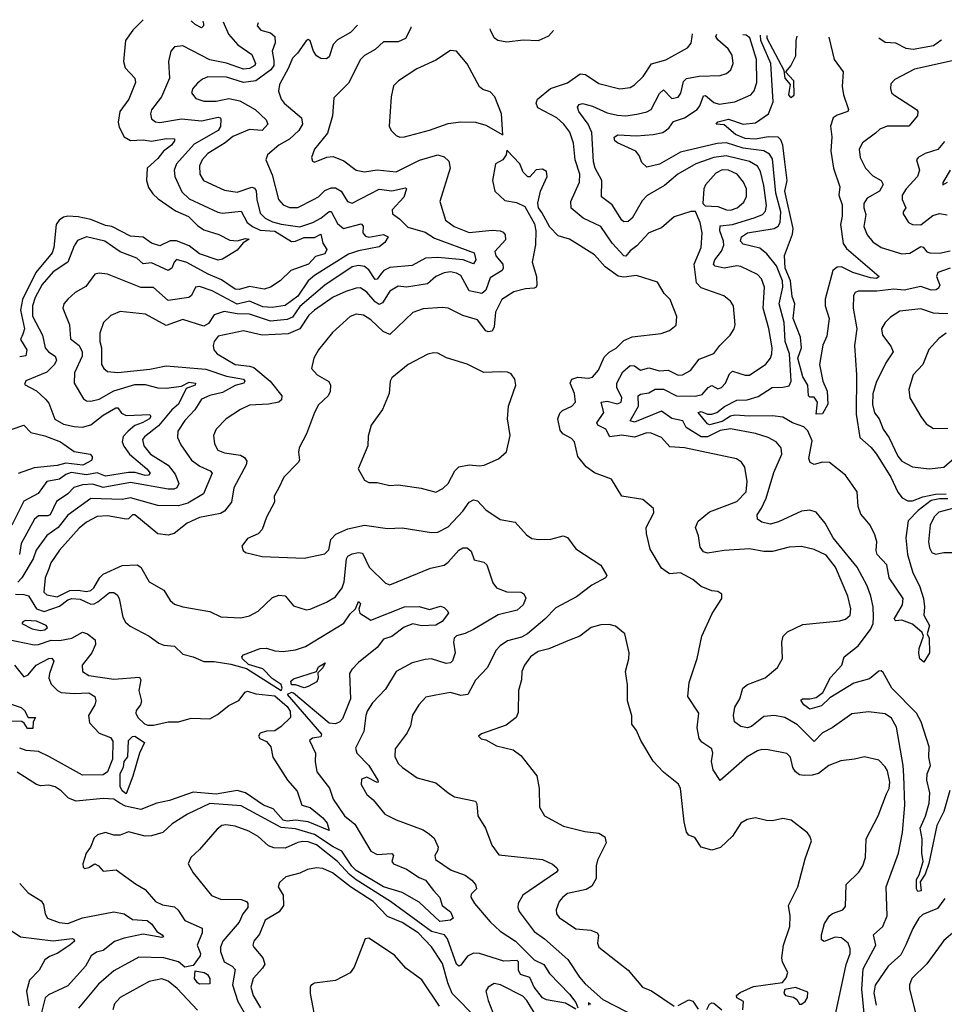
# Model space of a CAD drawing. Extents: x 1552033 to 1694788, y 811965 to 917215.
# Tile 616 of 632: x 1679475 to 1683897, y 909782 to 914495. Entities that reach past the tile are written whole.
import ezdxf

# ---------------------------------------------------------------- set-up
doc = ezdxf.new("R2010")
doc.units = 0

msp = doc.modelspace()

# ---------------------------------------------------------------- linework, layer by layer
at = {"layer": '0CON20XD'}
for points in [[(1680447.7, 914485), (1680474.1, 914425), (1680518.8, 914375), (1680585, 914328.9), (1680603.2, 914285), (1680600, 914275), (1680575, 914261.5), (1680545, 914258.4), (1680465, 914287.1), (1680385, 914303.3), (1680255, 914370), (1680215.5, 914364.5), (1680197.8, 914345), (1680187.5, 914295), (1680192.2, 914215), (1680153.3, 914125), (1680105.9, 914064.1), (1680100.4, 914045), (1680105, 914020.8), (1680125, 914006.2), (1680145, 914002.5), (1680249.4, 914020.6), (1680345, 914011.6), (1680425, 914028.1), (1680435.7, 914025.7), (1680437.4, 914017.4), (1680435.6, 913984.4), (1680425, 913965.3), (1680310.3, 913899.7), (1680224.7, 913805), (1680213.4, 913775), (1680216.4, 913745), (1680250.5, 913670.5), (1680285, 913637.1), (1680423, 913573), (1680445, 913569.2), (1680535, 913578.1), (1680562.4, 913525), (1680588.2, 913505), (1680625, 913487.7), (1680695, 913482.1), (1680775, 913433), (1680795, 913434.2), (1680835, 913453.1), (1680885, 913453.1), (1680915, 913468.6), (1680924.3, 913425), (1680944.6, 913395), (1680934.6, 913375), (1680889.1, 913360.9), (1680856.1, 913325), (1680772.2, 913295), (1680721.2, 913245), (1680675, 913215.5), (1680644.6, 913205.4), (1680575, 913217.3), (1680525, 913202.8), (1680505, 913204.6), (1680440.5, 913250.5), (1680376.9, 913276.9), (1680275, 913332.6), (1680225, 913347.1), (1680213.1, 913335), (1680203.3, 913305), (1680185, 913293.8), (1680105, 913331.7), (1680065, 913326.4), (1680035, 913352.8), (1679955, 913384), (1679882.5, 913435), (1679795, 913456.1), (1679752.3, 913437.7), (1679735, 913413.1), (1679705.2, 913334.8), (1679635, 913288.4), (1679582.4, 913227.6), (1679549.4, 913165), (1679536.4, 913125), (1679536.4, 913076.4), (1679583.8, 912985), (1679596.8, 912925), (1679612.5, 912905), (1679644.8, 912884.8), (1679651.1, 912865), (1679641.2, 912845), (1679605, 912807.6), (1679505, 912766), (1679498.3, 912748.3), (1679555, 912719.2), (1679599.2, 912679.2), (1679615, 912658.8), (1679643.6, 912583.6), (1679685, 912558.2), (1679735, 912548.2), (1679775, 912545.3), (1679815, 912555.3), (1679875, 912602.3), (1679935, 912637.5), (1679945, 912636.4), (1679961.4, 912611.4), (1679985, 912600.5), (1680097.5, 912605), (1680102.7, 912595), (1680095.3, 912585), (1680061.5, 912565), (1680025, 912552.6), (1679993.8, 912526.2), (1679970.6, 912499.4), (1679964.8, 912475), (1679973.1, 912453.1), (1680000.9, 912415), (1680083.5, 912345), (1680099.3, 912325), (1680090.6, 912315), (1680075, 912313.4), (1680027.1, 912327.1), (1679995, 912328.4), (1679885, 912309.8), (1679845, 912325.6), (1679795, 912316.8), (1679721.9, 912328.1), (1679695, 912317.6), (1679665, 912295.2), (1679604.5, 912285), (1679563, 912227), (1679495, 912190), (1679436.7, 912075)], [(1680615.6, 914480.7), (1680610.6, 914465), (1680628.6, 914445), (1680675, 914431.3), (1680694.8, 914414.8), (1680697.5, 914385), (1680682.6, 914345), (1680689.9, 914300.1), (1680690, 914275), (1680676.2, 914255), (1680605, 914201.6), (1680545, 914193.7), (1680465, 914220.2), (1680375, 914220.8), (1680349.2, 914210.8), (1680325, 914191.2), (1680303.1, 914165), (1680296.4, 914145), (1680317, 914117), (1680355, 914105.3), (1680414.3, 914104.3), (1680475, 914118), (1680527.2, 914107.2), (1680601.5, 914065), (1680654.6, 914015), (1680661.2, 913995), (1680635, 913965.3), (1680575, 913970), (1680495, 913935.8), (1680457.8, 913905), (1680375, 913855.3), (1680348, 913825), (1680334.6, 913795), (1680336.5, 913755), (1680354.4, 913725), (1680455, 913679.1), (1680515, 913668.8), (1680585, 913692.9), (1680598.9, 913688.9), (1680606.5, 913676.5), (1680608.8, 913635), (1680625, 913569.2), (1680649.3, 913545), (1680685, 913527.9), (1680725, 913515.5), (1680815, 913503.5), (1680877.5, 913525), (1680915, 913545.2), (1680955, 913576.8), (1680965, 913576.8), (1680995, 913520), (1681024.3, 913495), (1681108.5, 913518.5), (1681117.3, 913507.3), (1681116.2, 913475), (1681128.8, 913458.8), (1681145, 913454.7), (1681215, 913467.6), (1681236.9, 913455), (1681220.8, 913429.2), (1681195, 913408.5), (1681095, 913389.2), (1681047.4, 913372.6), (1680885, 913270.4), (1680855, 913244.7), (1680805, 913171.6), (1680745, 913126.2), (1680682.2, 913117.8), (1680638.7, 913121.3), (1680575, 913147.1), (1680515, 913133.2), (1680395, 913197.7), (1680335, 913217.8), (1680315.5, 913214.5), (1680296.9, 913175), (1680284.7, 913165.3), (1680185, 913151.1), (1680115, 913213.2), (1680055, 913212.9), (1679895, 913277.5), (1679855, 913281.5), (1679835, 913276.7), (1679791.5, 913218.5), (1679740.2, 913189.8), (1679705, 913158), (1679686, 913135), (1679681.4, 913115), (1679713.5, 913035), (1679718.1, 912968.1), (1679758.9, 912935), (1679774.2, 912905), (1679773.5, 912885), (1679737.8, 912805), (1679735.4, 912755), (1679780.5, 912680.5), (1679795, 912671.2), (1679815, 912669.7), (1679855, 912678.6), (1679925, 912718.5), (1680025, 912749), (1680075, 912749), (1680135, 912732.3), (1680175, 912731.4), (1680248.6, 912741.4), (1680285, 912760), (1680315.3, 912755), (1680314.6, 912745), (1680270.5, 912729.5), (1680234.3, 912655), (1680202.4, 912627.6), (1680138.2, 912551.8), (1680071.5, 912498.5), (1680062.9, 912485), (1680068.9, 912455), (1680101, 912415), (1680185, 912362.6), (1680218.9, 912318.9), (1680235.8, 912275), (1680227.1, 912255), (1680212.3, 912247.7), (1680185, 912247.5), (1680005, 912280.4), (1679875, 912255.1), (1679825, 912271.9), (1679775, 912268.5), (1679734.6, 912255.4), (1679705.2, 912224.8), (1679651.3, 912188.7), (1679621.5, 912125), (1679610.3, 912119.7), (1679565, 912120), (1679545.6, 912104.4), (1679482.7, 911987.3), (1679473.5, 911935)], [(1680064.9, 914495), (1680016.9, 914445), (1679980.6, 914395), (1679971.5, 914295), (1679979.4, 914265), (1680025.3, 914215.3), (1680029.2, 914195), (1679997.7, 914115), (1679954.6, 914055), (1679946.7, 914005), (1679950.5, 913980.5), (1679974.7, 913934.7), (1680005, 913917.5), (1680065, 913920), (1680105, 913913.9), (1680176.8, 913926.8), (1680215.7, 913925), (1680215.5, 913915), (1680201.5, 913895), (1680163.6, 913866.4), (1680135, 913830), (1680084, 913785), (1680082.1, 913725), (1680091.6, 913691.6), (1680111.5, 913661.5), (1680137.8, 913637.8), (1680219.7, 913579.7), (1680282.9, 913552.9), (1680325, 913510), (1680355, 913489.1), (1680427, 913467), (1680480, 913440), (1680515, 913436.2), (1680555, 913447.9), (1680573.3, 913445), (1680543.6, 913426.4), (1680515, 913392.1), (1680445, 913348.5), (1680425, 913343.9), (1680335, 913374.8), (1680285, 913412.6), (1680225, 913436.8), (1680195, 913436.2), (1680145, 913412.7), (1680105, 913425.8), (1680065, 913454.4), (1680005, 913459.3), (1679915, 913504.5), (1679885, 913510.2), (1679815, 913538.2), (1679755, 913551.4), (1679705, 913554.6), (1679685, 913549.6), (1679663.5, 913535), (1679648.8, 913515), (1679639, 913405), (1679631, 913379), (1679552.7, 913285), (1679488.2, 913155), (1679478.8, 913105), (1679498.7, 913015), (1679490.7, 912989.3), (1679479.6, 912965), (1679509.1, 912915), (1679504, 912886), (1679475, 912881)], [(1680350.8, 914487.5), (1680354.4, 914475.6), (1680354, 914465), (1680345, 914456), (1680315, 914472.1), (1680295.9, 914489)], [(1681090, 914468.3), (1681056.9, 914433.1), (1680995, 914399.3), (1680975, 914376.4), (1680955, 914318), (1680943, 914307), (1680915, 914308.7), (1680895, 914322.1), (1680879.7, 914345), (1680865, 914394), (1680855, 914400), (1680845, 914394.2), (1680804.5, 914335), (1680779.1, 914310.9), (1680761, 914265), (1680717.1, 914185), (1680712.9, 914152.9), (1680725.4, 914115), (1680740.5, 914095), (1680823.1, 914025), (1680827.3, 913995), (1680809.6, 913965), (1680765, 913923.6), (1680715, 913894.5), (1680661.1, 913848.9), (1680652.5, 913825), (1680682.1, 913752.1), (1680713.3, 913635), (1680735, 913608.8), (1680765, 913595.4), (1680805, 913596.6), (1680881.1, 913635), (1680905, 913647.1), (1680935, 913677.2), (1680965, 913690.3), (1680985, 913689.5), (1681013.1, 913675), (1681042.9, 913625), (1681065, 913616.9), (1681195, 913683.8), (1681255, 913676), (1681320, 913690), (1681325.5, 913685), (1681312, 913645), (1681256.4, 913585), (1681257.5, 913565), (1681291.8, 913541.8), (1681331.9, 913501.9), (1681415, 913477.4), (1681458.6, 913448.6), (1681648.3, 913378.3), (1681656.2, 913345), (1681645, 913326.1), (1681595.4, 913345.4), (1681475, 913357.1), (1681416.5, 913353.5), (1681352, 913318), (1681245, 913308.1), (1681216, 913294), (1681205, 913281.1), (1681185, 913253.2), (1681175, 913251.2), (1681145, 913297.7), (1681125, 913314.4), (1681095, 913319.2), (1681065, 913312), (1680934.7, 913225), (1680815, 913121.5), (1680779.2, 913070.8), (1680755, 913060.7), (1680675, 913051.5), (1680575, 913086.2), (1680515, 913087.2), (1680452.5, 913097.5), (1680405, 913081.8), (1680378.4, 913041.6), (1680355, 913028.7), (1680255, 913059.7), (1680175, 913031.8), (1680076.2, 913086.2), (1679955, 913098.5), (1679911.2, 913078.8), (1679876.4, 913045), (1679859.1, 912995), (1679859, 912955), (1679866.5, 912925), (1679867.1, 912845), (1679876.7, 912825), (1679895, 912811.2), (1679945, 912806.8), (1680097.2, 912822.8), (1680175, 912837.8), (1680365, 912822.9), (1680465, 912788.7), (1680545.9, 912775), (1680551.5, 912765), (1680546.9, 912755), (1680505, 912743.6), (1680445, 912711), (1680383.8, 912696.2), (1680345, 912678.9), (1680313, 912627), (1680264.2, 912575.8), (1680231.5, 912525), (1680230.4, 912495), (1680245, 912460), (1680296.6, 912386.6), (1680337.3, 912357.3), (1680385.9, 912335.9), (1680395.4, 912325), (1680354.8, 912225.2), (1680279.1, 912180.9), (1680235, 912168), (1680135, 912169.7), (1680005, 912205.8), (1679965, 912198), (1679815, 912203), (1679705, 912124.2), (1679659.2, 912065), (1679605, 912025.4), (1679554.3, 911955.7), (1679539.3, 911915), (1679486, 911824), (1679466.7, 911803.3)], [(1681346.2, 914461.5), (1681346, 914455), (1681320, 914405), (1681285, 914389.2), (1681215, 914389.2), (1681175, 914352.2), (1681125, 914323.9), (1681104.8, 914305.2), (1681048.3, 914191.7), (1680978.3, 914121.7), (1680970.9, 914035), (1680947.4, 913952.6), (1680885.7, 913875), (1680870.8, 913835), (1680875, 913817.5), (1680885, 913812.5), (1680943.8, 913836.2), (1680975, 913840.5), (1681025, 913818.7), (1681085, 913774.6), (1681125, 913766.1), (1681185, 913776.5), (1681275, 913766.6), (1681387.6, 913822.4), (1681475, 913847.9), (1681505, 913838.5), (1681527.4, 913817.4), (1681533.3, 913785), (1681484.5, 913625), (1681510.9, 913535), (1681552.5, 913505), (1681625, 913475.8), (1681735, 913487.4), (1681773.3, 913485), (1681788.2, 913478.2), (1681796.9, 913465), (1681798.1, 913441.9), (1681746.9, 913385), (1681753.1, 913365), (1681785.9, 913325), (1681788.2, 913305), (1681782.9, 913295), (1681725, 913259.6), (1681705, 913200), (1681685, 913184.7), (1681625, 913197.6), (1681585, 913270.8), (1681565, 913282.5), (1681535, 913288), (1681505, 913283.1), (1681465.8, 913265), (1681425, 913230.2), (1681325, 913214.7), (1681285, 913218.9), (1681245, 913195.5), (1681210.5, 913139.5), (1681195, 913132.5), (1681174.8, 913145), (1681135, 913191.4), (1681105, 913210.9), (1681085, 913210.7), (1681035, 913194.2), (1680975, 913166.9), (1680885, 913105.2), (1680858.8, 913081.2), (1680814.9, 913015.1), (1680759.2, 912990.8), (1680635, 912985.7), (1680545, 913006), (1680425, 912980), (1680406, 912955), (1680400, 912935), (1680404.2, 912915), (1680420, 912895), (1680505, 912844.8), (1680575, 912837.2), (1680595, 912829.6), (1680672.7, 912765), (1680728.6, 912695), (1680727.8, 912675), (1680715, 912664), (1680665, 912654), (1680575, 912650.3), (1680531, 912629)], [(1682028.8, 914443.5), (1682004.1, 914415.9), (1681955, 914393.8), (1681882.4, 914397.6), (1681805, 914387.8), (1681762.5, 914395), (1681745, 914408), (1681726.4, 914445), (1681725.5, 914451.5)], [(1683515, 909722.5), (1683502.5, 909855), (1683508.8, 909951.2), (1683569.5, 910065), (1683558.1, 910115), (1683604.1, 910155), (1683624.7, 910205), (1683620, 910345), (1683678.9, 910505), (1683696.8, 910605), (1683707.9, 910735), (1683703.9, 910875), (1683700.8, 910925), (1683668.1, 911108.1), (1683645, 911151.1), (1683615, 911172.9), (1683535, 911181.8), (1683455, 911172.9), (1683361.4, 911105), (1683315, 911082.3), (1683275, 911039.5), (1683195, 911119.7), (1683135, 911155.4), (1683085, 911163.8), (1683035, 911160), (1682975, 911111.5), (1682955.7, 911105.7), (1682925, 911112.5), (1682894.4, 911134.4), (1682888.6, 911165), (1682895.8, 911204.2), (1682919.2, 911245), (1682934.2, 911295), (1682956.9, 911313.1), (1683040, 911345), (1683100, 911395), (1683123, 911437), (1683120, 911515), (1683126.7, 911545), (1683146.7, 911565), (1683220.6, 911599.4), (1683397.3, 911617.3), (1683425, 911625.7), (1683446.9, 911645), (1683450.9, 911675), (1683436.1, 911735), (1683376.6, 911875), (1683332.4, 911932.4), (1683275, 911958.7), (1683215, 911972.9), (1683155, 911970), (1683075, 911950), (1683035, 911949.3), (1682965, 911962.3), (1682845, 911954.6), (1682765, 911940.9), (1682745, 911948.1), (1682729.6, 911969.6), (1682721.5, 912025), (1682706.9, 912065), (1682720, 912095), (1682775, 912138.7), (1682905, 912189.3), (1682949.7, 912235), (1682955.3, 912284.7), (1682942.7, 912352.7), (1682927, 912377), (1682903.1, 912393.1), (1682655, 912446), (1682585, 912450.9), (1682545, 912495.4), (1682495, 912516.6), (1682475, 912517.1), (1682415, 912496.2), (1682355, 912506.5), (1682298.1, 912498.1), (1682278, 912535), (1682240.9, 912555), (1682235.4, 912565), (1682268.7, 912615), (1682256.7, 912665), (1682285, 912669.5), (1682335, 912656.6), (1682352.1, 912665), (1682354.7, 912685), (1682331.5, 912735), (1682331.7, 912755), (1682360.3, 912809.7), (1682395, 912839.2), (1682415, 912838.2), (1682445, 912817.1), (1682485, 912828.6), (1682535, 912813.7), (1682577.1, 912817.1), (1682625, 912794), (1682645, 912794.6), (1682684.1, 912815.9), (1682725, 912870), (1682795, 912897.1), (1682823.5, 912935), (1682872.9, 912985), (1682893.1, 913015), (1682896.4, 913035), (1682888.5, 913125), (1682875, 913147.1), (1682843.1, 913173.1), (1682735, 913211.8), (1682712.9, 913235), (1682701.3, 913325), (1682733.9, 913405), (1682738.8, 913475), (1682729.5, 913525), (1682707.3, 913577.3), (1682685, 913577.5), (1682605, 913550.8), (1682545, 913499.4), (1682485, 913475.5), (1682427.6, 913412.4), (1682395, 913388.6), (1682375, 913363.9), (1682365, 913364.7), (1682308.4, 913425), (1682254.7, 913504.8), (1682170.9, 913545), (1682112.2, 913592.3), (1682111.1, 913625), (1682153.2, 913716.8), (1682153.5, 913755), (1682132.6, 913825), (1682124.7, 913904.7), (1682106.3, 913956.3), (1682077.9, 913995), (1682044.5, 914025), (1681953.7, 914073.7), (1681945.4, 914095), (1681951.2, 914115), (1682014.6, 914165.4), (1682095, 914192.6), (1682156.2, 914236.2), (1682182.1, 914232.1), (1682245, 914188.8), (1682345, 914164.6), (1682395, 914171.2), (1682416.2, 914183.8), (1682457, 914223), (1682497, 914283), (1682565, 914302.2), (1682669.8, 914360.2), (1682687, 914383), (1682691.8, 914415), (1682692.5, 914427.9)], [(1683924.5, 910805.5), (1683894.8, 910705), (1683862.2, 910637.8), (1683823.3, 910456.7), (1683805.4, 910405), (1683782, 910368), (1683787.3, 910325), (1683771.4, 910321.4), (1683764.2, 910334.2), (1683765, 910380), (1683777.7, 910402.3), (1683796.2, 910465), (1683790, 910505), (1683790.9, 910575), (1683781.7, 910625), (1683807.1, 910682.9), (1683824.5, 910744.5), (1683827.6, 910795), (1683813.8, 910855), (1683816.2, 910885), (1683830.7, 910925), (1683823.9, 910965), (1683824.5, 911015), (1683786.5, 911135), (1683765, 911175.8), (1683646.7, 911295), (1683605, 911370), (1683595, 911378), (1683585, 911377.1), (1683539.9, 911340.1), (1683465, 911320), (1683350.6, 911249.4), (1683310.8, 911210.8), (1683255, 911195.2), (1683225.3, 911215), (1683211.5, 911238.5), (1683220, 911245), (1683255, 911243.9), (1683285, 911251), (1683316, 911274), (1683353.9, 911346.1), (1683407.5, 911405), (1683417.8, 911445), (1683485, 911497.5), (1683544.5, 911575.5), (1683557, 911605), (1683558.9, 911635), (1683556.8, 911685), (1683546.1, 911735), (1683528, 911785), (1683480.6, 911875), (1683366.2, 912015), (1683326.9, 912085), (1683285, 912138.1), (1683255, 912147.8), (1683215, 912142.9), (1683105, 912091.8), (1683065, 912080.8), (1683025, 912090), (1683004.2, 912105), (1683003.1, 912125), (1683022.7, 912157.3), (1683045.2, 912204.8), (1683082.1, 912327.9), (1683120.5, 912415), (1683116.7, 912445), (1683093.1, 912475), (1683055, 912494.7), (1682995, 912513.7), (1682875, 912536.5), (1682825, 912529.3), (1682765, 912498.2), (1682735, 912497.9), (1682663.4, 912543.4), (1682647.1, 912575), (1682595, 912585.5), (1682545, 912621), (1682415, 912569.3), (1682395.5, 912575), (1682435.2, 912645), (1682433.2, 912695), (1682445, 912703.3), (1682485, 912709), (1682515, 912726.7), (1682555, 912727), (1682615.8, 912695), (1682706.3, 912693.7), (1682739, 912701), (1682768.2, 912735), (1682785, 912743.8), (1682815, 912728.9), (1682831.1, 912735), (1682850.9, 912755), (1682870.5, 912799.5), (1682885, 912812.5), (1682945, 912793.4), (1682965.9, 912794.1), (1683044.6, 912845.4), (1683065.9, 912874.1), (1683072.9, 912895), (1683073.8, 912925), (1683057.6, 913017.6), (1683030.7, 913115), (1683037.8, 913215), (1683023.5, 913255), (1683004.3, 913275), (1682924.2, 913314.2), (1682905, 913317.3), (1682845, 913305.7), (1682802, 913315), (1682793.4, 913325), (1682799.5, 913345), (1682832.4, 913387.6), (1682842.6, 913415), (1682841.6, 913435), (1682823.2, 913485), (1682825, 913508.8), (1682885, 913515.2), (1682992.5, 913547.5), (1683027.7, 913562.3), (1683041.7, 913578.3), (1683046.9, 913605), (1683035, 913700.8), (1683018.7, 913768.7), (1683004.6, 913794.6), (1682966.2, 913816.2), (1682854, 913844), (1682795, 913835.8), (1682708.5, 913805), (1682623.6, 913755), (1682559.4, 913700.6), (1682476.8, 913653.2), (1682452.8, 913627.2), (1682405, 913544.5), (1682385, 913528.9), (1682365, 913528.1), (1682355, 913535.6), (1682309.6, 913609.6), (1682257.7, 913647.7), (1682258.7, 913725), (1682228.2, 913785), (1682219.7, 913815), (1682211.5, 913955), (1682194.8, 913995), (1682150, 914055), (1682143, 914077), (1682151.1, 914088.9), (1682166.6, 914093.4), (1682215, 914081.4), (1682285, 914049.1), (1682335, 914038.3), (1682375, 914034.2), (1682427.4, 914042.6), (1682475, 914054), (1682495, 914065.5), (1682535, 914141.1), (1682555, 914159.2), (1682595, 914117.9), (1682625, 914124.6), (1682636.7, 914143.3), (1682650.4, 914199.6), (1682665, 914213.5), (1682725, 914225.2), (1682825, 914227.1), (1682855, 914237.3), (1682876.7, 914255), (1682887.1, 914285), (1682882.1, 914325), (1682863.8, 914355), (1682815, 914398.6), (1682804.8, 914415), (1682809.8, 914425.2)], [(1683915, 912201), (1683875, 912201.3), (1683835, 912193.5), (1683771.8, 912145), (1683724.4, 912095.6), (1683713.5, 912015), (1683721.6, 911935), (1683747.5, 911847.5), (1683778.5, 911785), (1683798, 911725), (1683803.1, 911685), (1683799.1, 911645), (1683826.2, 911595), (1683815.7, 911555), (1683824.5, 911534.5), (1683826.8, 911465), (1683799.5, 911420.5), (1683780.6, 911435), (1683776.4, 911463.6), (1683777.3, 911485), (1683797.5, 911545), (1683791.9, 911561.9), (1683745, 911601.6), (1683695, 911621.6), (1683665, 911617.8), (1683657.8, 911625), (1683698.1, 911695), (1683700.3, 911725), (1683633.3, 911823.3), (1683622.2, 911885), (1683577.1, 911935), (1683571.1, 911955), (1683574.7, 911995.3), (1683565, 912029.4), (1683543.1, 912075), (1683518.2, 912105), (1683498.5, 912128.5), (1683486.2, 912165), (1683480, 912235), (1683425.6, 912315), (1683348.8, 912375), (1683315, 912377.8), (1683275, 912365.4), (1683255.3, 912375.3), (1683249.7, 912395), (1683265, 912478.8), (1683245, 912526.7), (1683225, 912545.5), (1683172, 912565), (1683125, 912592.2), (1683075, 912599.6), (1682965, 912597.2), (1682895, 912602.5), (1682875, 912596.9), (1682835, 912571.6), (1682775, 912556.4), (1682765, 912560), (1682720.8, 912615), (1682735, 912619.8), (1682765, 912606.8), (1682785, 912606.3), (1682808.9, 912615), (1682846.2, 912643.8), (1682905, 912674.3), (1682955, 912676.1), (1683007.9, 912692.1), (1683074.8, 912735.2), (1683125, 912735.3), (1683155, 912742.8), (1683165.6, 912764.4), (1683157.4, 912895), (1683136.8, 912955), (1683131.9, 913045), (1683108.3, 913135), (1683124.4, 913214.4), (1683122.8, 913245), (1683095, 913316.2), (1683049.1, 913375), (1683015, 913401.6), (1682935, 913420.5), (1682922.7, 913435), (1682927.5, 913455), (1682956.7, 913475), (1683084.2, 913495.8), (1683103.1, 913506.9), (1683113, 913525), (1683116.1, 913575), (1683091.9, 913665), (1683075, 913829.4), (1683061.6, 913851.6), (1683035, 913867.1), (1682935, 913880.8), (1682855, 913905.2), (1682811.8, 913901.8), (1682635, 913860.9), (1682535, 913804.2), (1682475, 913788.6), (1682451.2, 913811.2), (1682437.5, 913845), (1682421.9, 913865), (1682334.5, 913905), (1682321.5, 913915), (1682318, 913932), (1682336.3, 913943.6), (1682425, 913939), (1682505, 913944.8), (1682551.1, 913955), (1682579.3, 913975), (1682603, 914007), (1682654.2, 914025.8), (1682714.8, 914065.2), (1682727.9, 914082.1), (1682745, 914130.4), (1682755, 914132.5), (1682795, 914098.9), (1682821.3, 914091.3), (1682895, 914102.5), (1682972.5, 914135), (1682988.8, 914155), (1683000.2, 914195), (1682999.2, 914305), (1682967.5, 914407.5), (1682950.3, 914420.2), (1682933.1, 914422.3)], [(1683345, 914412.1), (1683370.4, 914305), (1683413.6, 914245), (1683408.5, 914175), (1683415.4, 914134.6), (1683438.5, 914065), (1683435.7, 914055), (1683385, 914037.9), (1683365.6, 914025), (1683353.6, 913985), (1683358.8, 913935), (1683354.5, 913865), (1683368.1, 913785), (1683397.9, 913695), (1683392.5, 913655), (1683408.5, 913608.5), (1683408.7, 913555), (1683401.6, 913515), (1683414.3, 913424.3), (1683429.2, 913399.2), (1683585.4, 913265), (1683573.7, 913256.3), (1683545, 913258.9), (1683459.5, 913285), (1683405, 913311.6), (1683385, 913309.7), (1683363.6, 913295), (1683327.5, 913157.5), (1683328.2, 913125), (1683346.6, 913065), (1683335, 912980), (1683317.1, 912937.1), (1683300, 912845), (1683316.2, 912765), (1683337.6, 912717.6), (1683340.5, 912655), (1683315, 912608.8), (1683285, 912607.5), (1683290.8, 912665), (1683275, 912688), (1683255, 912687.5), (1683248.6, 912695), (1683245.5, 912745.5), (1683220.5, 912785), (1683197.6, 912875), (1683213.8, 912925), (1683209.4, 912975), (1683175.2, 913065), (1683183.1, 913135), (1683170.4, 913170.4), (1683161.7, 913245), (1683136.1, 913305), (1683133.9, 913366.1), (1683170.9, 913469.1), (1683174.6, 913495), (1683134.8, 913674.8), (1683145.6, 913725.6), (1683135.4, 913815.4), (1683124.8, 913895), (1683115, 913919.6), (1683102.5, 913932.5), (1683055, 913934.9), (1682995, 913923.3), (1682945, 913925.7), (1682898.9, 913945), (1682845, 913992.1), (1682806, 913995), (1682815, 914005.9), (1682865, 914018.9), (1682935, 913995.4), (1682995, 914001.1), (1683056.8, 914045), (1683078.8, 914101.2), (1683067.6, 914285), (1683020.6, 914395), (1683017.7, 914420.3)], [(1683191.4, 914416), (1683188, 914395), (1683185, 914320), (1683164, 914275), (1683137.5, 914245), (1683176.1, 914203.9), (1683177.7, 914132.3), (1683165, 914121.4), (1683160, 914125), (1683154.5, 914135), (1683156.7, 914156.7), (1683162, 914185), (1683136.9, 914215), (1683131.9, 914251.9), (1683050.1, 914405), (1683051, 914419.5)], [(1683884.8, 914398.7), (1683881.3, 914395), (1683845, 914369.8), (1683747.8, 914352.2), (1683715, 914357.8), (1683665, 914382.8), (1683615, 914386.4), (1683584.1, 914406.2)], [(1681292.6, 913932.6), (1681315, 913933.6), (1681435, 913966.4), (1681525, 913998.5), (1681585, 914006.2), (1681655, 914004.4), (1681705, 913990), (1681786.7, 913943.3), (1681778.9, 914045), (1681748.2, 914125), (1681725, 914148.9), (1681690.3, 914160.3), (1681675, 914173.1), (1681615, 914284.4), (1681565, 914344), (1681535, 914347.5), (1681465, 914301.5), (1681375, 914260), (1681287, 914203), (1681262.2, 914177.8), (1681251.5, 914125), (1681242.5, 913985), (1681252, 913965), (1681275, 913940.8), (1681292.6, 913932.6)], [(1683935, 914297.8), (1683755, 914258), (1683660.7, 914209.3), (1683642.2, 914187.8), (1683640.5, 914165), (1683645.4, 914145.4), (1683655.3, 914135.3), (1683764.2, 914065), (1683771.4, 914055), (1683769.4, 914035), (1683728, 913985), (1683624.7, 913985.3), (1683588.9, 913971.1), (1683567.9, 913952.1), (1683506.2, 913905), (1683490.8, 913875), (1683494.4, 913835), (1683520, 913785), (1683555, 913747.9), (1683594.7, 913724.7), (1683605.4, 913705.4), (1683586.9, 913675), (1683529.3, 913640.7), (1683513.1, 913615), (1683511.9, 913595), (1683521.9, 913561.9), (1683513, 913505), (1683529.2, 913465), (1683555, 913432.4), (1683595, 913404.7), (1683695, 913374.7), (1683731.9, 913378.1), (1683785, 913408.8), (1683796.9, 913406.9), (1683814.3, 913384.3), (1683828.3, 913378.3), (1683875, 913376.7), (1683925, 913387.9)], [(1683898.2, 913911.8), (1683866.7, 913873.3), (1683805.3, 913854.7), (1683772.5, 913835), (1683764.3, 913825), (1683779.2, 913775), (1683769.1, 913745), (1683714.8, 913685.2), (1683696, 913655), (1683695.4, 913635), (1683714, 913595), (1683700.8, 913575), (1683701.4, 913565), (1683726.9, 913525), (1683744.7, 913514.7), (1683785, 913512.9), (1683842.4, 913557.6), (1683875, 913567.7), (1683910.8, 913560.8)], [(1683620.2, 910789.8), (1683633.3, 910815), (1683636.5, 910845), (1683625, 910900), (1683615, 910918.8), (1683585, 910950), (1683515, 910967.5), (1683467.5, 910955), (1683402.3, 910947.7), (1683345, 910925.5), (1683295, 910887.4), (1683265, 910878.4), (1683227.4, 910877.4), (1683205, 910881.1), (1683185.3, 910895.3), (1683173.1, 910915), (1683161.1, 910965), (1683145, 910981.9), (1683055, 911000.7), (1683025, 911001.2), (1683003.3, 910995), (1682955, 910966.7), (1682825, 910853.3), (1682791.4, 910905), (1682784.5, 910945), (1682789.6, 910985), (1682786.2, 911005), (1682737.2, 911037.2), (1682725.4, 911055), (1682716.1, 911105), (1682723.3, 911175), (1682671.2, 911255), (1682677, 911323), (1682715, 911437.5), (1682737.1, 911545), (1682787.2, 911652.8), (1682833.8, 911725), (1682833.3, 911745), (1682815, 911758), (1682785, 911762), (1682735, 911782.2), (1682694.2, 911815), (1682635, 911846.7), (1682583.2, 911843.2), (1682545, 911870), (1682491.4, 911961.4), (1682473.5, 912035), (1682472.2, 912065), (1682507.5, 912135), (1682506.2, 912155), (1682455, 912198), (1682354.6, 912214.6), (1682305, 912296), (1682225, 912325.6), (1682185, 912354.2), (1682144.3, 912405), (1682129.4, 912475), (1682115, 912490), (1682073.2, 912513.2), (1682060.8, 912530.8), (1682049.6, 912585), (1682058.6, 912611.4), (1682071.9, 912625), (1682115.7, 912645), (1682133.5, 912665), (1682128.2, 912705), (1682108.5, 912755), (1682116.1, 912773.9), (1682145, 912783.2), (1682195, 912779.2), (1682215, 912783.3), (1682243.2, 912816.8), (1682271, 912879), (1682295, 912904.4), (1682327.7, 912922.3), (1682365, 912959.5), (1682405, 912976.5), (1682542.7, 912992.7), (1682582.6, 913007.4), (1682615, 913033.3), (1682618.6, 913075), (1682585.8, 913155), (1682557.5, 913185), (1682525, 913238), (1682425, 913270.5), (1682365, 913262.7), (1682337.4, 913267.4), (1682275, 913312.2), (1682225, 913368.8), (1682105, 913444.5), (1682050.8, 913460.8), (1682011.2, 913501.2), (1681971.7, 913571.7), (1681955.8, 913595), (1681953, 913617), (1681965.6, 913674.4), (1681998, 913745), (1681995, 913768.8), (1681975, 913780), (1681945, 913776), (1681915, 913742.5), (1681905, 913743.3), (1681883.8, 913765), (1681868, 913805), (1681805, 913870), (1681801.7, 913848.3), (1681786.7, 913825), (1681751.2, 913805), (1681735.7, 913725), (1681747.5, 913675), (1681795, 913630), (1681850.5, 913620.5), (1681890.5, 913600.5), (1681937.4, 913517.4), (1681944.3, 913485), (1681942.1, 913417.9), (1681926.4, 913335), (1681946.7, 913265), (1681948.8, 913225), (1681945, 913214.2), (1681935, 913209.5), (1681895, 913207.2), (1681838.1, 913191.9), (1681781.5, 913155), (1681751, 913095), (1681744.2, 913025), (1681735, 913004.6), (1681715, 913000.9), (1681705, 913006.2), (1681665, 913058.2), (1681595, 913078.9), (1681524, 913114), (1681495, 913118), (1681405, 913111.8), (1681356, 913094), (1681245, 912988.9), (1681213.3, 913003.3), (1681155, 913059.1), (1681120.1, 913080.1), (1681085, 913086), (1681055, 913073.6), (1680971.7, 912998.3), (1680905, 912914.2), (1680881.4, 912875), (1680870, 912825), (1680898, 912795), (1680953.5, 912763.5), (1680961.1, 912745), (1680960, 912715), (1680950.5, 912695), (1680905, 912650.8), (1680884.4, 912615), (1680846.6, 912513.4), (1680812.5, 912445), (1680808.2, 912425), (1680812.7, 912387.3), (1680807.5, 912375), (1680738.5, 912305), (1680715, 912254.2), (1680692.2, 912215), (1680694.2, 912185), (1680655, 912113.3), (1680634.2, 912055), (1680615, 912034.3), (1680565, 912012.5), (1680538, 911975), (1680543.3, 911955), (1680554.3, 911944.3), (1680635, 911925.7), (1680835, 911917.8), (1680935, 911937.8), (1680952.9, 911957.1), (1680963.8, 912006.2), (1680987.2, 912032.8), (1681045, 912058.2), (1681125, 912075.4), (1681235, 912060), (1681305, 912062.9), (1681445, 912040), (1681475, 912042.5), (1681525, 912067.1), (1681595, 912143.2), (1681624.8, 912185.2), (1681645, 912197.1), (1681665, 912191.8), (1681705, 912148.6), (1681773.3, 912103.3), (1681845, 912090.6), (1681899.3, 912029.3), (1681925, 912011.9), (1681956.6, 912006.6), (1682015, 912008.6), (1682075, 912024), (1682095, 912016.2), (1682135, 911962), (1682254.4, 911884.4), (1682283.8, 911835), (1682276.6, 911823.4), (1682211.2, 911788.8), (1682137.6, 911732.4), (1682040.2, 911679.8), (1681987.3, 911625), (1681904.5, 911555), (1681875, 911539.2), (1681808.1, 911521.9), (1681772.6, 911497.4), (1681752.2, 911475), (1681711.9, 911395), (1681655, 911333.1), (1681618.6, 911265), (1681585, 911260.4), (1681535, 911275.4), (1681465, 911262.1), (1681417.9, 911252.1), (1681384.4, 911215), (1681353.4, 911166.6), (1681344.6, 911115.4), (1681328, 911082), (1681270.5, 911005), (1681268.6, 910968.6), (1681285.5, 910935.5), (1681305.5, 910915.5), (1681375.5, 910865.5), (1681465, 910842.9), (1681523.7, 910793.7), (1681555.4, 910775.4), (1681655, 910754), (1681662.2, 910742.2), (1681666.7, 910685), (1681703.1, 910625), (1681733.7, 910543.7), (1681767.1, 910497.1), (1681975.3, 910475.3), (1682022.8, 910452.8), (1682044.2, 910435), (1682048.6, 910425), (1682042, 910415), (1681881.4, 910305), (1681859.1, 910265), (1681857.3, 910245), (1681864.3, 910225.7), (1681935, 910130.6), (1681985.5, 910095.5), (1682096.6, 909996.6), (1682151.9, 909911.9), (1682179.8, 909879.8), (1682264.6, 909805), (1682435, 909717.5)], [(1682875, 913583.7), (1682906.7, 913595), (1682938.4, 913621.6), (1682950.8, 913649.2), (1682951.6, 913685), (1682937.4, 913717.4), (1682906.2, 913756.2), (1682866, 913775), (1682835, 913775.8), (1682805, 913760), (1682754.5, 913705), (1682747.1, 913685), (1682742, 913615), (1682754.4, 913604.4), (1682815, 913601.2), (1682855, 913584.7), (1682875, 913583.7)], [(1683925.7, 913775), (1683890, 913715), (1683890, 913705), (1683913.3, 913716.7)], [(1683925, 913306.2), (1683866.9, 913285), (1683860.7, 913265), (1683875.3, 913224.7), (1683870.1, 913209.9), (1683858.2, 913201.8), (1683835, 913201.1), (1683785, 913217.5), (1683705, 913199.9), (1683655.8, 913205.8), (1683575, 913196), (1683485, 913196.2), (1683471.1, 913188.9), (1683463.1, 913175), (1683462, 913115), (1683479.5, 913015), (1683468, 912935), (1683477.1, 912795), (1683476.3, 912606.3), (1683493.4, 912495), (1683547.5, 912447.5), (1683573.7, 912415), (1683641.7, 912305), (1683675, 912233.1), (1683696.2, 912206.2), (1683722.8, 912192.8), (1683745, 912191.5), (1683795, 912210.9), (1683855, 912223.5), (1683905.9, 912225.9)], [(1683915, 913086.9), (1683871.9, 913088.1), (1683845, 913090.2), (1683785, 913110.8), (1683685, 913099.6), (1683639.4, 913070.6), (1683614.2, 913045), (1683597.5, 913015), (1683601.9, 912985), (1683641.7, 912931.7), (1683652.5, 912905), (1683617.3, 912852.7), (1683571.9, 912758.1), (1683556.2, 912703.8), (1683553.6, 912653.6), (1683563.9, 912613.9), (1683586.4, 912585), (1683604.5, 912535), (1683633.9, 912493.9), (1683675.2, 912405.2), (1683695, 912381.5), (1683745, 912354.6), (1683825, 912345.5), (1683895, 912353.3), (1683945, 912396)], [(1683906, 912995), (1683871.1, 912968.9), (1683822.9, 912917.1), (1683794.7, 912845.3), (1683748.2, 912795), (1683727.1, 912725), (1683731.9, 912685), (1683785.6, 912595.6), (1683811.3, 912561.3), (1683845, 912537.5), (1683915, 912539.4)], [(1681465, 912233.1), (1681498.9, 912251.1), (1681524.2, 912275), (1681555.7, 912335), (1681575, 912354.3), (1681625, 912364.3), (1681675, 912359.2), (1681697.3, 912362.7), (1681765, 912393.8), (1681804.2, 912425.8), (1681820.8, 912505), (1681808.1, 912585), (1681813.1, 912645), (1681848.8, 912745), (1681843.8, 912775), (1681825, 912800), (1681807.7, 912807.7), (1681775, 912810), (1681695, 912805.7), (1681615, 912845.7), (1681516.3, 912876.3), (1681475, 912899.4), (1681455, 912901.1), (1681426.7, 912893.3), (1681332.5, 912845), (1681255, 912781.2), (1681247.5, 912765), (1681241.9, 912705), (1681210.2, 912629.8), (1681155.7, 912555), (1681142.3, 912502.3), (1681140.8, 912455), (1681094.2, 912345), (1681125, 912291.2), (1681145, 912280), (1681185, 912279.2), (1681245, 912265.8), (1681285, 912269.4), (1681395, 912253.3), (1681465, 912233.1)], [(1680531, 912629), (1680462.2, 912585), (1680415, 912535.7), (1680402.7, 912505), (1680406.5, 912465), (1680423.3, 912435), (1680455, 912421.3), (1680531.1, 912411.1), (1680550, 912400), (1680561.3, 912381.3), (1680558.9, 912365), (1680498.7, 912255), (1680488, 912185), (1680455, 912142.1), (1680435, 912131.2), (1680335, 912112.1), (1680275.3, 912084.7), (1680214.4, 912035.6), (1680185, 912027.1), (1680135, 912034), (1680025, 912124.5), (1680014.3, 912125), (1679995, 912106.4), (1679985, 912104.3), (1679895, 912120.2), (1679845, 912117.4), (1679795, 912090.3), (1679759, 912061), (1679664.8, 911955.2), (1679624.7, 911895), (1679615, 911865.8), (1679597, 911823), (1679590.6, 911755), (1679605, 911742.5), (1679655, 911731.8), (1679715, 911762.6), (1679755, 911764.7), (1679795, 911758), (1679815, 911763.3), (1679830, 911775), (1679857.8, 911825), (1679875, 911841), (1679965, 911881.9), (1680036.4, 911886.4), (1680054.2, 911875), (1680093.7, 911803.7), (1680164.6, 911764.6), (1680194.4, 911715), (1680215, 911698.1), (1680255.9, 911684.1), (1680385, 911663.1), (1680436.5, 911636.5), (1680532, 911632), (1680575, 911641.5), (1680615, 911664.6), (1680685, 911729.2), (1680715, 911740), (1680745, 911737.1), (1680785, 911690), (1680845, 911670.6), (1680865, 911673.1), (1680943.1, 911706.9), (1680985, 911733.3), (1681016.9, 911775), (1681027.1, 911805), (1681037.8, 911915), (1681045, 911927.3), (1681065, 911938.7), (1681095, 911944.7), (1681115, 911940.9), (1681146.2, 911875), (1681225, 911798.6), (1681245, 911790), (1681439.7, 911870.3), (1681505, 911884.6), (1681525, 911899.1), (1681575, 911955.6), (1681595, 911966.7), (1681615, 911966.9), (1681635, 911951.2), (1681648.9, 911908.9), (1681695, 911897.8), (1681709.5, 911885), (1681738.8, 911798.8), (1681755, 911775.6), (1681805, 911756.2), (1681872.5, 911755), (1681886.8, 911746.8), (1681895.6, 911725.6), (1681883.1, 911695), (1681855, 911668.2), (1681763, 911647), (1681645, 911576.7), (1681605, 911556.4), (1681565, 911545.3), (1681553.5, 911535), (1681549.2, 911515), (1681558.2, 911465), (1681545, 911425.8), (1681535, 911416.4), (1681515, 911414.1), (1681445, 911435.4), (1681415, 911433.1), (1681352.9, 911417.1), (1681275.3, 911374.7), (1681225, 911290.6), (1681162.7, 911225), (1681137.7, 911185), (1681130, 911165), (1681121.7, 911088.3), (1681081.1, 911008.9), (1681088.2, 910985), (1681145.7, 910925), (1681187.8, 910855), (1681190, 910845), (1681185, 910843.2), (1681135, 910868.9), (1681110.4, 910859.6), (1681108.5, 910835), (1681135, 910785.8), (1681165, 910760.6), (1681222.2, 910692.2), (1681275, 910665.4), (1681405, 910617.5), (1681435, 910595.8), (1681457.7, 910577.7), (1681477.2, 910535), (1681474, 910516), (1681461.4, 910495), (1681464, 910475), (1681538, 910425), (1681605, 910399.6), (1681637.1, 910377.1), (1681655.2, 910355), (1681659.4, 910335), (1681635, 910310), (1681633.3, 910295), (1681650.5, 910265), (1681725, 910176.2), (1681772.8, 910132.8), (1681845.9, 910085), (1681935, 909995.7), (1681982, 909972), (1682009.7, 909929.7), (1682105, 909830.5), (1682135, 909790.9), (1682145.3, 909764.7)], [(1679435, 912533.6), (1679495, 912554.7), (1679529.1, 912519.1), (1679595, 912503.1), (1679670, 912475), (1679735, 912427.7), (1679812.5, 912415), (1679821.2, 912405), (1679821.2, 912395), (1679818.8, 912385), (1679777.2, 912362.8), (1679695, 912372), (1679655, 912361.5), (1679545, 912350.4), (1679467.6, 912322.4)], [(1683966.7, 912163.4), (1683872, 912138), (1683848.9, 912115), (1683830, 912075), (1683821.9, 911995), (1683826.3, 911966.4), (1683837.8, 911945), (1683855, 911937.5), (1683895, 911945.4), (1683945.5, 911945.5)], [(1679455, 911744.8), (1679495, 911744.1), (1679517.1, 911737.1), (1679555, 911675.1), (1679591.6, 911661.6), (1679665, 911688), (1679705, 911718.2), (1679725, 911725.1), (1679765, 911721.2), (1679815, 911697), (1679831.5, 911698.5), (1679849.4, 911709.4), (1679905, 911753.4), (1679925, 911752.5), (1679941.6, 911741.6), (1679950.8, 911725), (1679967.7, 911635), (1679981.3, 911611.3), (1680002.8, 911592.8), (1680095, 911544.5), (1680140.4, 911510.4), (1680165, 911500.4), (1680215, 911496.2), (1680255, 911458.5), (1680305, 911445.6), (1680355, 911422.9), (1680405, 911422.5), (1680485, 911410), (1680559.5, 911389.5), (1680725, 911284), (1680730.4, 911295), (1680725, 911313.3), (1680682.3, 911342.3), (1680638.5, 911388.5), (1680569.2, 911409.2), (1680540.6, 911435), (1680538.1, 911445), (1680545, 911455.5), (1680625, 911485.6), (1680655, 911486.9), (1680694.6, 911474.6), (1680735, 911471.5), (1680795, 911478.5), (1680842, 911495), (1681025, 911606.2), (1681055, 911651.8), (1681080.8, 911675), (1681095, 911710.8), (1681105, 911700), (1681096.5, 911673.5), (1681101.5, 911655), (1681155, 911621.4), (1681315, 911684.7), (1681386.3, 911686.3), (1681435, 911671.2), (1681487.5, 911687.5), (1681505, 911681.2), (1681521.2, 911665), (1681526.2, 911655), (1681495.9, 911615), (1681465, 911596.5), (1681396.4, 911593.6), (1681355, 911602.9), (1681313.3, 911586.7), (1681255, 911542.7), (1681215, 911529.2), (1681185, 911490.8), (1681095, 911417.8), (1681063.5, 911385), (1681053.3, 911365), (1681057, 911245), (1681018.3, 911148.3), (1681006.6, 911135), (1680985, 911124.7), (1680955, 911128.6), (1680785, 911270.9), (1680775, 911274), (1680754.3, 911265), (1680918.4, 911075), (1680915, 911062), (1680875, 911056.3), (1680861.8, 911045), (1680889.6, 910985), (1680887.9, 910945), (1680896.2, 910895), (1680957.1, 910817.1), (1680975, 910764.2), (1681029.1, 910685), (1681078.5, 910645), (1681154.6, 910515), (1681185, 910498.9), (1681255, 910504.4), (1681263.3, 910495), (1681254.7, 910465.3), (1681262.3, 910455), (1681325, 910428.4), (1681385, 910389.2), (1681416.3, 910376.3), (1681455, 910326.2), (1681484.1, 910294.1), (1681496, 910255), (1681536.2, 910225), (1681549.1, 910195), (1681535, 910185.3), (1681485, 910179.1), (1681385, 910270.6), (1681305, 910317.8), (1681215, 910345.1), (1681085, 910422), (1681063.5, 910443.5), (1681015.5, 910515.5), (1680975, 910535.3), (1680885, 910595.7), (1680795, 910621.4), (1680725, 910628), (1680535, 910732.5), (1680385, 910743.5), (1680277.6, 910692.4), (1680203.9, 910646.1), (1680159.4, 910605), (1680105, 910588.2), (1680075, 910586.2), (1679995, 910608.5), (1679955, 910591.5), (1679925, 910592), (1679885, 910604.3), (1679847.3, 910592.7), (1679831.2, 910578.8), (1679813.8, 910535), (1679792.5, 910505), (1679777.5, 910455), (1679778.3, 910438.3), (1679785, 910432.5), (1679805, 910436.7), (1679835, 910454), (1679852, 910445), (1679875, 910419.2), (1679936.1, 910426.1), (1680028.3, 910358.3), (1680075, 910332.2), (1680125, 910273.5), (1680158.1, 910258.1), (1680215, 910249.1), (1680233.1, 910233.1), (1680265, 910183.8), (1680347.3, 910147.3), (1680347.7, 910125), (1680324.2, 910065), (1680339.6, 910025), (1680338.1, 910015), (1680305, 909967.2), (1680265, 909959.7), (1680234.8, 909984.8), (1680165, 910004.3), (1680045, 910008.2), (1679925, 909941.8), (1679852, 909878), (1679756.4, 909763.6)], [(1679575, 911571.2), (1679595, 911574.8), (1679607.3, 911585), (1679601.5, 911595), (1679555, 911616.3), (1679505, 911619.4), (1679491.1, 911615), (1679484.5, 911605), (1679535, 911579.4), (1679575, 911571.2)], [(1682934.2, 909755), (1682936.7, 909795), (1682905, 909813.8), (1682904, 909825), (1682920.9, 909839.1), (1682985, 909866.9), (1683123.9, 909886.1), (1683141.2, 909908.8), (1683148.6, 909935), (1683123.9, 909983.9), (1683120, 910005), (1683128.8, 910065), (1683158.2, 910155), (1683160, 910205), (1683152.9, 910255), (1683196.3, 910343.7), (1683232, 910478), (1683262, 910565), (1683255, 910587.5), (1683242.7, 910602.7), (1683165, 910662.9), (1683125, 910671.1), (1683075, 910660), (1683047.7, 910662.3), (1682995, 910674.2), (1682955, 910667.5), (1682925, 910649.2), (1682885, 910586.9), (1682827, 910533), (1682785, 910520), (1682734, 910534), (1682705, 910580), (1682675, 910591.2), (1682665, 910606.7), (1682652.5, 910655), (1682635.4, 910815), (1682626.2, 910836.2), (1682555, 910894), (1682505.5, 910945.5), (1682445.6, 911045.6), (1682425, 911093.3), (1682403, 911123), (1682403, 911163), (1682381.4, 911235), (1682381.7, 911311.7), (1682372.9, 911375), (1682389.2, 911435), (1682390.8, 911465), (1682369.2, 911555), (1682325, 911592.2), (1682295, 911600), (1682255, 911598.8), (1682208.8, 911585), (1682155, 911544.5), (1682104.2, 911525.8), (1682006.6, 911483.4), (1681955, 911471.4), (1681918.8, 911445), (1681888.8, 911405), (1681877.5, 911375), (1681875.6, 911335), (1681861.4, 911285), (1681858.6, 911178.6), (1681850, 911155), (1681802.4, 911117.6), (1681683.6, 911076.4), (1681670, 911065), (1681683, 911053), (1681705, 911047.5), (1681755, 911020), (1681835, 911000), (1681872.4, 910972.4), (1681948.1, 910875), (1681959.4, 910815), (1681961.4, 910725), (1681985, 910684), (1682075.8, 910634.2), (1682178.8, 910608.8), (1682245, 910601.1), (1682274.4, 910584.4), (1682280.6, 910555), (1682238.3, 910471.7), (1682232.2, 910445), (1682232.7, 910385), (1682212, 910348), (1682185, 910331.1), (1682095, 910311.8), (1682073.3, 910295), (1682055, 910274.2), (1682040.8, 910235), (1682042.5, 910215), (1682055, 910197.1), (1682135, 910143.3), (1682206.7, 910136.7), (1682237.8, 910125), (1682243.8, 910113.8), (1682238.5, 910075), (1682245.7, 910055), (1682385.7, 909945), (1682453.3, 909865), (1682497, 909847), (1682605, 909774)], [(1679265, 911560), (1679545, 911503.1), (1679565, 911503.8), (1679625, 911524.8), (1679665, 911523.6), (1679724.8, 911535.2), (1679775, 911563.7), (1679800, 911555), (1679836, 911526), (1679837.3, 911505), (1679820.3, 911465), (1679774.6, 911405), (1679775.6, 911375), (1679805, 911356.5), (1679925, 911339.2), (1680047.9, 911347.9), (1680054.2, 911335), (1680045.5, 911284.5), (1680057.6, 911232.4), (1680052.9, 911215), (1680032.2, 911187.8), (1680030.9, 911175), (1680040.5, 911155), (1680071.4, 911125), (1680087.9, 911117.9), (1680115, 911117.5), (1680185, 911134.5), (1680235, 911133.5), (1680295, 911151.5), (1680385, 911147.9), (1680421.4, 911168.6), (1680475, 911212.2), (1680523.7, 911236.3), (1680554.1, 911275.9), (1680565, 911280.6), (1680605, 911268.5), (1680695, 911258), (1680755, 911208.2), (1680769.4, 911185), (1680769.6, 911155), (1680725, 911112.2), (1680695, 911091.1), (1680655, 911090), (1680625, 911079.2), (1680616.7, 911065), (1680624.2, 911054.2), (1680655, 911040), (1680675.8, 911015), (1680686.2, 910965), (1680756.4, 910855), (1680802.8, 910802.8), (1680823.8, 910735), (1680865, 910723.8), (1680925.5, 910675), (1680945, 910649.4), (1680955, 910614.3), (1680855, 910655.3), (1680795, 910663.5), (1680755, 910658.8), (1680735, 910662.9), (1680687.5, 910717.5), (1680640.5, 910735), (1680555, 910794.8), (1680515.4, 910805.4), (1680415, 910788.6), (1680305, 910797.5), (1680191.9, 910758.1), (1680130.8, 910745), (1680055, 910714.1), (1679981, 910731), (1679954.2, 910744.2), (1679925, 910763.8), (1679875, 910767.7), (1679744.7, 910754.7), (1679708.7, 910768.7), (1679673.9, 910803.9), (1679645, 910822.7), (1679615, 910830.8), (1679575, 910827.3), (1679555, 910834.6), (1679463.5, 910893.5)], [(1679450, 911405), (1679495, 911349.2), (1679515, 911358.9), (1679554, 911406), (1679615, 911438.1), (1679628.7, 911438.7), (1679638.4, 911425), (1679617.1, 911365), (1679615, 911342.5), (1679625.5, 911315), (1679655.4, 911285), (1679674.1, 911274.1), (1679735, 911269.1), (1679805, 911273.2), (1679833.9, 911255), (1679838.8, 911235), (1679834.8, 911215), (1679803.6, 911165), (1679809.2, 911129.2), (1679855, 911079.5), (1679909.1, 911059.1), (1679921.3, 911041.3), (1679918.3, 910955), (1679895, 910894.6), (1679875, 910880.3), (1679775, 910879.3), (1679616.9, 910966.9), (1679565, 910991.6), (1679506.6, 910996.6), (1679475, 911007.5)], [(1680835, 911296.2), (1680795, 911311.3), (1680775, 911312.1), (1680771.5, 911328.5), (1680785, 911339.3), (1680894.2, 911375.8), (1680905, 911398.1), (1680936.6, 911416.6), (1680925, 911392.5), (1680901.7, 911368.3), (1680903.1, 911343.1), (1680896.4, 911325), (1680855, 911303.3), (1680835, 911296.2)], [(1679405, 911227.8), (1679482.8, 911202.8), (1679497.9, 911187.9), (1679515, 911154.3), (1679550, 911155), (1679539.4, 911135), (1679538, 911102), (1679511.7, 911101.7), (1679497.1, 911127.1), (1679485.3, 911135.3), (1679415, 911136.9)], [(1679985, 910790), (1679965, 910804.5), (1679955.6, 910825), (1679955, 910886.7), (1679972, 910918), (1679974.8, 910945), (1679993, 910967), (1679995.4, 911045), (1680015, 911064.6), (1680025, 911065.4), (1680072.5, 911035), (1680047.5, 910985), (1680016.4, 910873.6), (1679985, 910790)], [(1683379.2, 909740.9), (1683427.9, 909972.1), (1683446.8, 910025), (1683447.7, 910047.7), (1683436.9, 910075), (1683405, 910101.1), (1683375, 910103.5), (1683322.9, 910082.9), (1683310.8, 910090.8), (1683310.4, 910115), (1683325, 910168.8), (1683347.8, 910205), (1683362.8, 910217.2), (1683412.5, 910235), (1683425, 910250), (1683428.5, 910355), (1683489.4, 910415), (1683508.5, 910445), (1683520.5, 910485), (1683524.5, 910575), (1683580.4, 910685), (1683620.2, 910789.8)], [(1682135, 909758.2), (1682085, 909788.4), (1681995, 909804), (1681975, 909813.5), (1681936.5, 909865), (1681915, 909910), (1681871.1, 909925), (1681860.9, 909945), (1681861.4, 909985), (1681855, 909992.5), (1681790.9, 909989.1), (1681675, 910025.3), (1681645, 910026.7), (1681616.8, 910013.2), (1681585, 909969.1), (1681575, 909964.5), (1681565, 909974.5), (1681521.7, 910095), (1681507.4, 910115), (1681445, 910130.4), (1681248.9, 910275), (1681085, 910377.4), (1681053, 910403), (1680995.9, 910465.9), (1680895, 910544.8), (1680855, 910559.5), (1680828.7, 910561.3), (1680805, 910557.1), (1680745, 910529.7), (1680691.3, 910531.3), (1680665, 910541.5), (1680615.6, 910585.6), (1680571.3, 910611.3), (1680505, 910634.8), (1680460.7, 910640.7), (1680442.6, 910637.4), (1680420, 910620), (1680335, 910522.5), (1680294, 910485), (1680280.8, 910455), (1680305, 910411.2), (1680392.6, 910302.6), (1680436.2, 910286.2), (1680535, 910283.5), (1680560, 910275), (1680566.9, 910265), (1680565.5, 910245), (1680543.1, 910215), (1680524.7, 910175), (1680447.3, 910085), (1680435.4, 910055), (1680435.9, 910035), (1680453.1, 909985), (1680491.4, 909965), (1680505, 909948.8), (1680492.3, 909875), (1680518.2, 909795), (1680560.8, 909720.9)], [(1681662.4, 909712.4), (1681544, 909834), (1681522.6, 909885), (1681497.7, 909977.7), (1681445, 910057.1), (1681380.2, 910125), (1681305, 910173.8), (1681235, 910202.1), (1681166.1, 910275), (1681057.6, 910345), (1680971.6, 910411.6), (1680925, 910432.6), (1680895, 910435.2), (1680852.4, 910427.6), (1680815, 910410), (1680748.1, 910391.9), (1680718, 910365), (1680711.1, 910345), (1680734.6, 910305), (1680736.2, 910255), (1680715.6, 910225), (1680649.7, 910185), (1680622, 910118), (1680594.4, 910085), (1680590, 910065), (1680594.2, 910055), (1680638.6, 910005), (1680646.9, 909975), (1680636.7, 909955), (1680591.3, 909905), (1680580.3, 909865), (1680592.4, 909825), (1680626.9, 909765)], [(1679475, 910360), (1679516, 910315), (1679577.3, 910277.3), (1679589.5, 910259.5), (1679596.2, 910215), (1679608.6, 910195), (1679663.8, 910173.8), (1679705, 910169.5), (1679775, 910196.1), (1679925, 910224.2), (1679974.7, 910214.7), (1680015, 910188.6), (1680085, 910183.9), (1680107.2, 910165), (1680130.3, 910130.3), (1680156.4, 910115), (1680162.9, 910105), (1680155, 910101.6), (1680065, 910117.7), (1679975, 910099.3), (1679927.9, 910082.1), (1679875, 910040.5), (1679842, 910032), (1679817.5, 910015), (1679789.3, 909965), (1679705, 909871.2), (1679613, 909827), (1679597.5, 909812.5), (1679556.5, 909653.5)], [(1683900.7, 910289.3), (1683865, 910240.5), (1683795, 910212.2), (1683775.4, 910195), (1683746.8, 910145), (1683713.5, 910066.5), (1683690.3, 910019.7), (1683629.2, 909965), (1683566.5, 909873.5), (1683560.8, 909835), (1683571.7, 909778.3)], [(1679434.7, 910134.7), (1679478.6, 910105), (1679634.7, 910085.3), (1679726.6, 910096.6), (1679734.4, 910094.4), (1679736.8, 910085), (1679714.2, 910065.8), (1679655, 910025.3), (1679618.3, 910011.7), (1679594.8, 909995.2), (1679568.1, 909945), (1679522.2, 909897.8), (1679508, 909845), (1679519, 909775)], [(1681483.5, 909773.5), (1681398.8, 909898.8), (1681321.9, 909955), (1681267.6, 910017.6), (1681145, 910099.2), (1681127.5, 910095), (1681075, 909960), (1681056.4, 909933.6), (1680985, 909896.9), (1680885, 909883.1), (1680867.4, 909872.6), (1680863.8, 909863.8), (1680864.3, 909834.3), (1680895.3, 909675)], [(1683948.1, 910131.9), (1683895, 910087.5), (1683813.9, 909976.1), (1683742.4, 909905), (1683730.3, 909875), (1683730.3, 909855), (1683760.9, 909735)], [(1680325, 909754), (1680227.7, 909857.7), (1680185, 909892.8), (1680155, 909903.5), (1680095, 909891.3), (1679955.3, 909814.7), (1679927.9, 909785), (1679920.4, 909755)], [(1680335, 909878), (1680325, 909884.2), (1680310.4, 909905), (1680315, 909942.2), (1680357.5, 909935), (1680373.3, 909925), (1680383.8, 909905), (1680385, 909880), (1680335, 909878)], [(1681935, 909743.1), (1681900.9, 909800.9), (1681881.6, 909821.6), (1681775, 909874.8), (1681745, 909881.5), (1681715, 909863.5), (1681704.8, 909845.2), (1681715, 909800), (1681749.2, 909715)], [(1683215, 909782.5), (1683232.5, 909795), (1683243.3, 909815), (1683245, 909840), (1683185, 909863.3), (1683135, 909852.5), (1683130, 909835), (1683137.5, 909825), (1683176.1, 909816.1), (1683192.5, 909805), (1683205, 909782.5), (1683215, 909782.5)], [(1682205, 909781.4), (1682195, 909790), (1682195, 909777.5)], [(1682625, 909776.2), (1682675, 909803.8), (1682695, 909798), (1682719.4, 909759.4)], [(1682762.1, 909757.9), (1682775, 909783.3), (1682785, 909790), (1682795, 909787.5), (1682833.8, 909755)]]:
    msp.add_lwpolyline(points, dxfattribs=at)

doc.saveas('drawing.dxf')
